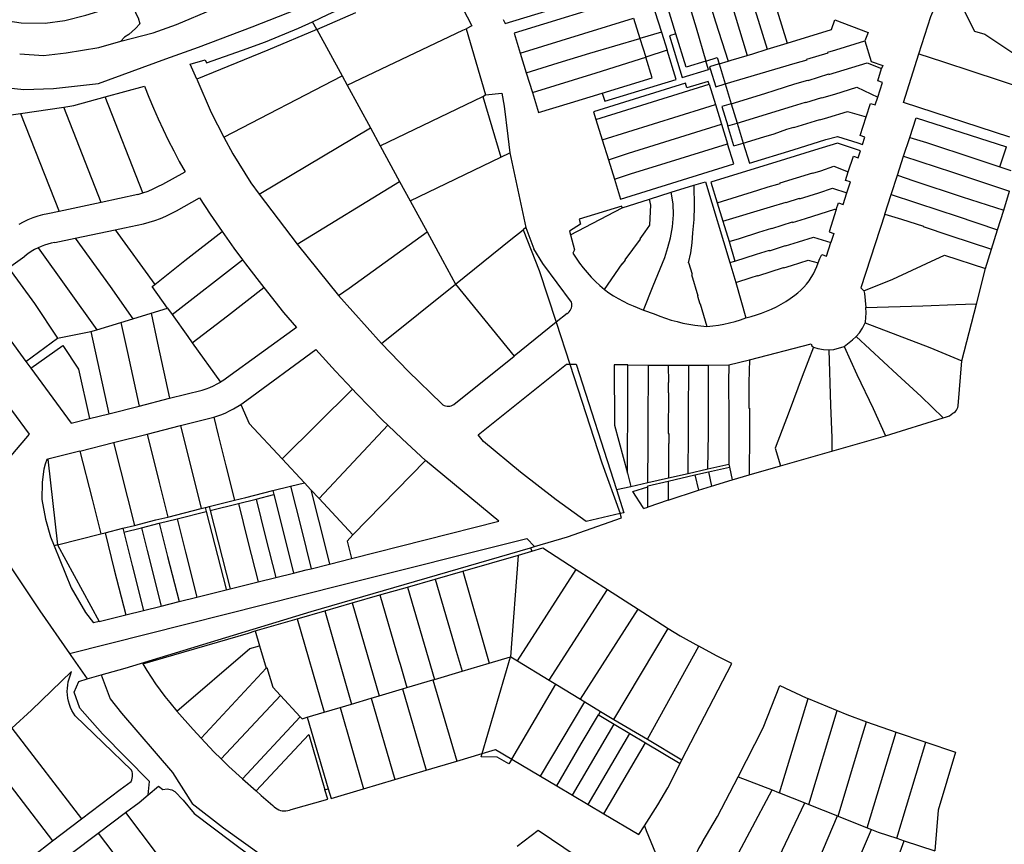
# Model space of a CAD drawing. Header units: inches. Extents: x 210911 to 224988, y 571697 to 586201.
# Tile 272 of 301: x 222153 to 222443, y 584355 to 584598. Entities that reach past the tile are written whole.
import ezdxf

# ---------------------------------------------------------------- set-up
doc = ezdxf.new("R2010")
doc.units = ezdxf.units.IN
doc.header["$MEASUREMENT"] = 0

msp = doc.modelspace()

# ---------------------------------------------------------------- linework, layer by layer
for points in [[(222182.54, 584591.902), (222192.068, 584594.442), (222198.989, 584596.875), (222209.653, 584601.352), (222221.335, 584605.896), (222234.599, 584612.223), (222242.85, 584616.248), (222250.655, 584620.273), (222260.998, 584625.956), (222273.309, 584632.598), (222281.619, 584637.64), (222285.171, 584640.128), (222293.794, 584647.077), (222306.29, 584655.244), (222324.239, 584667.556), (222331.724, 584672.533), (222339.275, 584676.747), (222351.269, 584682.88), (222366.755, 584690.229), (222384.781, 584698.539), (222398.619, 584704.295), (222405.032, 584707.511), (222413.622, 584711.184)], [(222109.15, 584585.37), (222131.71, 584581.28), (222138.43, 584579.82), (222145.55, 584578.53), (222153.91, 584577.66), (222162.64, 584577.97), (222175.9, 584579.48), (222195.81, 584586.7), (222205.47, 584590.12), (222221.3, 584596.16), (222236.86, 584602.29), (222249.69, 584607.91), (222262.09, 584615.37), (222272.92, 584622.138)], [(222274.934, 584618.211), (222286.109, 584596.425), (222284.41, 584595.618)], [(222365.13, 584615.73), (222368.76, 584616.84), (222371.13, 584617.55), (222379.218, 584591.367)], [(222365.13, 584615.73), (222369.67, 584601.27), (222373.27, 584589.54)], [(222359.4, 584613.97), (222363.87, 584599.46), (222367.33, 584587.73)], [(222347.85, 584610.44), (222352.29, 584595.9), (222355.19, 584586.07)], [(222353.61, 584612.2), (222358.08, 584597.69), (222361.78, 584586.03)], [(222346.342, 584594.06), (222341.88, 584608.62)], [(222418.03, 584588.19), (222421.61, 584599.22), (222422.42, 584601.25), (222423.5, 584603.35), (222424.77, 584605.06), (222426.17, 584606.44), (222427.96, 584607.85)], [(222427.96, 584607.85), (222434.44, 584594.93), (222437.52, 584593.96), (222451.34, 584584.8)], [(222018.688, 584581.676), (222022.573, 584584.312), (222029.552, 584588.525), (222033.992, 584591.396), (222039.704, 584594.334), (222045.291, 584596.383), (222050.244, 584597.985), (222055.96, 584599.335), (222064.281, 584601.201), (222072.986, 584602.305), (222089.254, 584603.748), (222098.533, 584604.346), (222106.161, 584604.113), (222116.271, 584603.252), (222124.856, 584602.069), (222132.87, 584600.439), (222140.502, 584599.253), (222146.416, 584598.317), (222153.093, 584597.383), (222160.213, 584597.212), (222165.995, 584597.99), (222172.156, 584599.659), (222177.004, 584601.058)], [(222177.004, 584601.058), (222180.346, 584602.732), (222185.039, 584606.049), (222186.968, 584600.088), (222187.604, 584598.813), (222188.119, 584597.036), (222186.852, 584595.634), (222184.887, 584593.913), (222183.618, 584593.084), (222182.54, 584591.902)], [(222239.064, 584597.666), (222243.599, 584599.782), (222250.129, 584602.78), (222251.455, 584605.332)], [(222295.33, 584598.34), (222295.95, 584597.19), (222320.01, 584604.57), (222319.63, 584605.81)], [(222331.96, 584604.58), (222298.57, 584594.34), (222300.4, 584588.41)], [(222340.176, 584600.702), (222342.087, 584594.573)], [(222240.334, 584595.351), (222251.923, 584600.35)], [(222300.4, 584588.41), (222319.17, 584594.16), (222333.81, 584598.72)], [(222333.81, 584598.72), (222335.7, 584592.7)], [(222379.218, 584591.367), (222392.29, 584595.35), (222393.27, 584598.21), (222403.06, 584594.48), (222402.09, 584591.99)], [(222204.941, 584580.719), (222203.016, 584585.116), (222207.374, 584586.422), (222207.85, 584585.591), (222218.461, 584589.301), (222225.237, 584591.724), (222234.977, 584595.759), (222239.064, 584597.666)], [(222240.334, 584595.351), (222225.963, 584589.288), (222204.941, 584580.719)], [(222240.334, 584595.351), (222239.064, 584597.666)], [(222240.334, 584595.351), (222247.837, 584581.678)], [(222249.318, 584578.978), (222283.454, 584595.164), (222284.41, 584595.618)], [(222284.41, 584595.618), (222290.156, 584576.051)], [(222152.678, 584588.169), (222159.672, 584587.68), (222166.407, 584588.462), (222176, 584590.077), (222182.54, 584591.902)], [(222302.19, 584582.59), (222311.63, 584585.51), (222320.97, 584588.38), (222335.7, 584592.7)], [(222342.087, 584594.573), (222335.7, 584592.7)], [(222335.7, 584592.7), (222337.45, 584587.17)], [(222342.087, 584594.573), (222343.75, 584589.24)], [(222346.342, 584594.06), (222344.428, 584593.469), (222348.193, 584581.185), (222355.924, 584583.57)], [(222355.19, 584586.07), (222349.34, 584584.28), (222346.342, 584594.06)], [(222360.89, 584579.33), (222381.58, 584585.43), (222385.05, 584586.47), (222385.02, 584586.58), (222391.25, 584588.54), (222391.21, 584588.67), (222393.51, 584589.36), (222402.09, 584591.99)], [(222402.09, 584591.99), (222403.95, 584585.95), (222407.39, 584584.78), (222407.03, 584583.86)], [(222324.61, 584576.64), (222325.36, 584574.21), (222346.41, 584580.67), (222343.75, 584589.24)], [(222343.75, 584589.24), (222337.45, 584587.17)], [(222367.33, 584587.73), (222369.02, 584588.24), (222373.27, 584589.54)], [(222373.27, 584589.54), (222379.218, 584591.367)], [(222300.4, 584588.41), (222302.19, 584582.59)], [(222303.98, 584576.82), (222322.77, 584582.58), (222337.45, 584587.17)], [(222324.61, 584576.64), (222339.34, 584581.15), (222337.45, 584587.17)], [(222355.19, 584586.07), (222358.54, 584587.1), (222359.1, 584585.21)], [(222355.924, 584583.57), (222355.19, 584586.07)], [(222361.78, 584586.03), (222362.66, 584586.3), (222367.33, 584587.73)], [(222444.93, 584563.64), (222413.49, 584573.79), (222418.03, 584588.19)], [(222418.03, 584588.19), (222424.98, 584585.93), (222434.01, 584582.96), (222449.26, 584577.93)], [(222356.487, 584583.744), (222355.924, 584583.57)], [(222359.1, 584585.21), (222356.3, 584584.352), (222356.487, 584583.744)], [(222356.487, 584583.744), (222358.102, 584578.507), (222360.89, 584579.33)], [(222359.1, 584585.21), (222361.78, 584586.03)], [(222359.1, 584585.21), (222360.89, 584579.33)], [(222362.68, 584573.47), (222372.59, 584576.47), (222375.66, 584577.43), (222381.46, 584579.31), (222385.31, 584580.46), (222385.34, 584580.35), (222391.47, 584582.27), (222391.51, 584582.14), (222402.77, 584585.52), (222407.03, 584583.86)], [(222405.95, 584575.42), (222407.36, 584579.78), (222405.92, 584580.23), (222407.03, 584583.86)], [(222204.941, 584580.719), (222209.234, 584570.912), (222212.936, 584563.621)], [(222212.936, 584563.621), (222247.837, 584581.678)], [(222247.837, 584581.678), (222249.318, 584578.978)], [(222302.19, 584582.59), (222303.98, 584576.82)], [(222177.942, 584575.476), (222189.564, 584578.693)], [(222189.564, 584578.693), (222190.835, 584575.436), (222192.17, 584572.204), (222193.567, 584568.998), (222195.026, 584565.82), (222196.546, 584562.672), (222198.128, 584559.553), (222199.77, 584556.466), (222201.471, 584553.411)], [(222249.318, 584578.978), (222256.181, 584566.357)], [(222356.16, 584579.2), (222355.9, 584580.03), (222349.61, 584578.18), (222349.19, 584579.52), (222322.05, 584571.09), (222322.76, 584568.78)], [(222322.76, 584568.78), (222356.16, 584579.2)], [(222356.16, 584579.2), (222358.01, 584573.2)], [(222360.89, 584579.33), (222362.68, 584573.47)], [(222364.42, 584567.77), (222380.79, 584572.77), (222384.61, 584573.92), (222384.65, 584573.79), (222389.38, 584575.31), (222389.42, 584575.18), (222393.25, 584576.33), (222399.72, 584578.37), (222405.95, 584575.42)], [(222168.694, 584572.916), (222177.942, 584575.476)], [(222189.044, 584547.133), (222177.942, 584575.476)], [(222259.037, 584561.011), (222289.328, 584575.651)], [(222289.328, 584575.651), (222290.156, 584576.051)], [(222289.328, 584575.651), (222294.702, 584557.732)], [(222290.156, 584576.051), (222294.983, 584576.547)], [(222294.983, 584576.547), (222295.641, 584572.764), (222296.719, 584563.887)], [(222303.98, 584576.82), (222305.82, 584570.88), (222315.25, 584573.78), (222324.61, 584576.64)], [(222402.47, 584569.59), (222403.77, 584573.56), (222405.2, 584573.11), (222405.95, 584575.42)], [(222152.969, 584570.609), (222165.708, 584572.478)], [(222165.708, 584572.478), (222168.694, 584572.916)], [(222176.71, 584544.342), (222165.708, 584572.478)], [(222324.59, 584562.85), (222354.92, 584572.25), (222358.01, 584573.2)], [(222358.01, 584573.2), (222359.78, 584567.43)], [(222362.68, 584573.47), (222359.9, 584572.63), (222361.66, 584566.93)], [(222362.68, 584573.47), (222364.42, 584567.77)], [(222140.312, 584568.81), (222144.683, 584569.394), (222152.969, 584570.609)], [(222152.969, 584570.609), (222164.326, 584541.71)], [(222322.76, 584568.78), (222324.59, 584562.85)], [(222366.23, 584561.84), (222372.29, 584563.66), (222375.39, 584564.56), (222379.09, 584565.93), (222381.12, 584566.54), (222381.16, 584566.42), (222388.83, 584568.81), (222388.87, 584568.68), (222391.17, 584569.37), (222397, 584571.17), (222402.47, 584569.59)], [(222366.23, 584561.84), (222368.03, 584555.94), (222380.94, 584559.87), (222390.62, 584562.87), (222394.04, 584563.83), (222400.03, 584561.96), (222401.46, 584561.49), (222402.15, 584563.63), (222400.72, 584564.1), (222402.47, 584569.59)], [(222415.34, 584563.53), (222417.26, 584569.36), (222443.93, 584560.73)], [(222223.382, 584546.784), (222256.181, 584566.357)], [(222256.181, 584566.357), (222259.037, 584561.011)], [(222326.42, 584556.93), (222332.36, 584558.92), (222359.78, 584567.43)], [(222359.78, 584567.43), (222361.58, 584561.63)], [(222361.66, 584566.93), (222364.42, 584567.77)], [(222363.457, 584561.007), (222361.66, 584566.93)], [(222364.42, 584567.77), (222366.23, 584561.84)], [(222212.936, 584563.621), (222215.632, 584558.676), (222220.894, 584550.119), (222223.382, 584546.784)], [(222296.719, 584563.887), (222297.329, 584558.997)], [(222324.59, 584562.85), (222326.42, 584556.93)], [(222413.56, 584558), (222415.34, 584563.53)], [(222415.34, 584563.53), (222420.28, 584562.01), (222434.58, 584557.33), (222441.94, 584554.85)], [(222259.037, 584561.011), (222264.753, 584550.557)], [(222328.19, 584551.2), (222330.01, 584545.32), (222363.4, 584555.71), (222361.58, 584561.63)], [(222328.19, 584551.2), (222332.95, 584552.77), (222343.46, 584556.03), (222361.58, 584561.63)], [(222397.18, 584553.36), (222398.73, 584557.95), (222400.16, 584557.47), (222400.85, 584559.62), (222394, 584561.82), (222387.25, 584559.75), (222378.71, 584557.1), (222356.64, 584550.36), (222358.5, 584544.27)], [(222363.457, 584561.007), (222366.23, 584561.84)], [(222441.94, 584554.85), (222443.93, 584560.73)], [(222267.92, 584544.84), (222294.702, 584557.732)], [(222294.702, 584557.732), (222297.329, 584558.997)], [(222297.329, 584558.997), (222302.07, 584536.92)], [(222411.75, 584552.39), (222413.56, 584558)], [(222413.56, 584558), (222427.99, 584553.27), (222432.74, 584551.72), (222444.84, 584547.63)], [(222326.42, 584556.93), (222328.19, 584551.2)], [(222358.5, 584544.27), (222370.54, 584547.96), (222373.56, 584548.9), (222376.46, 584549.77), (222377.14, 584549.98), (222377.1, 584550.1), (222386.74, 584553.11), (222386.78, 584552.99), (222389.08, 584553.69), (222392.97, 584555), (222397.18, 584553.36)], [(222441.94, 584554.85), (222445.22, 584553.74)], [(222194.917, 584549.763), (222201.471, 584553.411)], [(222396.83, 584547.15), (222397.87, 584550.38), (222396.44, 584550.84), (222397.18, 584553.36)], [(222409.89, 584546.71), (222411.75, 584552.39)], [(222411.75, 584552.39), (222416.59, 584550.74), (222430.87, 584546), (222443.11, 584542.08)], [(222189.044, 584547.133), (222190.552, 584547.698), (222192.036, 584548.325), (222193.491, 584549.014), (222194.917, 584549.763)], [(222234.546, 584531.987), (222264.753, 584550.557)], [(222264.753, 584550.557), (222267.92, 584544.84)], [(222344.97, 584547.35), (222351.62, 584549.41)], [(222351.62, 584549.41), (222351.71, 584543.15), (222351.68, 584539.34), (222351.27, 584535.38), (222351, 584532.44), (222350.61, 584529.52), (222349.94, 584526.54), (222350.07, 584526.58), (222351.1, 584523.13), (222350.98, 584523.09), (222352.82, 584516.75), (222352.7, 584516.71), (222353.4, 584514.41), (222353.53, 584514.45), (222355.52, 584507.75)], [(222351.62, 584549.41), (222355.04, 584550.45), (222362.3, 584526.61)], [(222360.18, 584538.8), (222374.24, 584543.02), (222378.84, 584544.43), (222378.88, 584544.31), (222382.78, 584545.57), (222382.82, 584545.44), (222388.55, 584547.19), (222392.54, 584548.6), (222396.83, 584547.15)], [(222187.578, 584546.652), (222176.71, 584544.342)], [(222187.578, 584546.652), (222189.044, 584547.133)], [(222198.948, 584541.874), (222205.763, 584545.72), (222208.865, 584540.877), (222212.427, 584535.719)], [(222223.382, 584546.784), (222234.546, 584531.987)], [(222336.74, 584512.57), (222339.64, 584519.73), (222343.07, 584528.08), (222343.98, 584531.03), (222344.76, 584533.88), (222345.3, 584537.16), (222345.67, 584540.7), (222345.53, 584543.9), (222344.97, 584547.35)], [(222338.52, 584545.33), (222344.97, 584547.35)], [(222393.6, 584542.23), (222394.29, 584544.18), (222395.72, 584543.72), (222396.83, 584547.15)], [(222407.99, 584540.9), (222409.89, 584546.71)], [(222409.89, 584546.71), (222424.28, 584541.92), (222429.03, 584540.37), (222441.29, 584536.28)], [(222443.11, 584542.08), (222444.84, 584547.63)], [(222176.71, 584544.342), (222164.326, 584541.71)], [(222267.92, 584544.84), (222272.93, 584535.63)], [(222330.53, 584542.78), (222330.38, 584543.28), (222317.75, 584539.4), (222318.18, 584537.92), (222314.91, 584535.89), (222315.23, 584534.75)], [(222315.23, 584534.75), (222330.53, 584542.78)], [(222325.23, 584518.68), (222330.53, 584526.25), (222330.62, 584526.19), (222331.45, 584527.33), (222331.34, 584527.41), (222335.88, 584533.55), (222335.77, 584533.63), (222337.26, 584535.7), (222338.66, 584537.66), (222338.89, 584541.64), (222338.9, 584543.52), (222338.52, 584545.33)], [(222330.53, 584542.78), (222338.52, 584545.33)], [(222358.5, 584544.27), (222360.18, 584538.8)], [(222160.945, 584540.991), (222159.459, 584540.658), (222157.992, 584540.247), (222156.549, 584539.761), (222155.133, 584539.2), (222153.748, 584538.566), (222152.398, 584537.86)], [(222164.326, 584541.71), (222160.945, 584540.991)], [(222189.228, 584538.003), (222190.911, 584538.476), (222192.573, 584539.019), (222194.21, 584539.632), (222195.82, 584540.313), (222197.401, 584541.061), (222198.948, 584541.874)], [(222362.02, 584532.78), (222365.08, 584533.72), (222370.78, 584535.61), (222374.61, 584536.78), (222374.65, 584536.66), (222380.72, 584538.6), (222380.76, 584538.47), (222384.59, 584539.64), (222393.28, 584542.33), (222393.6, 584542.23)], [(222393.6, 584542.23), (222391.54, 584535.65), (222392.97, 584535.19), (222392.1, 584532.49)], [(222407.99, 584540.9), (222400.94, 584519.15), (222401.83, 584518.23)], [(222407.99, 584540.9), (222412.89, 584539.44), (222419.37, 584537.35), (222419.33, 584537.23), (222427.15, 584534.63), (222439.5, 584530.54)], [(222441.29, 584536.28), (222443.11, 584542.08)], [(222180.851, 584536.217), (222183.602, 584536.803)], [(222183.602, 584536.803), (222189.228, 584538.003)], [(222302.07, 584536.92), (222301.253, 584536.264)], [(222302.07, 584536.92), (222304.452, 584530.664)], [(222360.18, 584538.8), (222362.02, 584532.78)], [(222163.04, 584532.55), (222169.04, 584533.785)], [(222169.04, 584533.785), (222180.851, 584536.217)], [(222169.04, 584533.785), (222179.348, 584519.507), (222186.12, 584509.96)], [(222180.851, 584536.217), (222192.53, 584520.1)], [(222192.53, 584520.1), (222201.376, 584527.181), (222212.427, 584535.719)], [(222212.427, 584535.719), (222215.858, 584530.874), (222218.466, 584527.404)], [(222246.81, 584516.88), (222249.873, 584519.079), (222272.93, 584535.63)], [(222272.93, 584535.63), (222277.46, 584527.336), (222281.32, 584520.27)], [(222281.32, 584520.27), (222297.65, 584533.374), (222301.253, 584536.264)], [(222301.253, 584536.264), (222306, 584524.3), (222310.994, 584508.966)], [(222315.23, 584534.75), (222316.46, 584530.31), (222315.9, 584529.35)], [(222363.78, 584527.03), (222370.11, 584529.04), (222373.96, 584530.21), (222373.99, 584530.1), (222378.67, 584531.63), (222378.71, 584531.5), (222382.53, 584532.67), (222386.91, 584534.08), (222392.1, 584532.49)], [(222439.5, 584530.54), (222441.29, 584536.28)], [(222158.088, 584530.954), (222157.056, 584530.433), (222156.055, 584529.854), (222155.089, 584529.219), (222154.16, 584528.53)], [(222163.04, 584532.55), (222162.019, 584532.333), (222161.011, 584532.065), (222160.018, 584531.745), (222159.043, 584531.374), (222158.088, 584530.954)], [(222158.088, 584530.954), (222175.41, 584506.77)], [(222234.546, 584531.987), (222246.81, 584516.88)], [(222362.02, 584532.78), (222363.78, 584527.03)], [(222388.32, 584526.56), (222388.845, 584527.775), (222389.39, 584528.98), (222390.83, 584528.52), (222392.1, 584532.49)], [(222149.379, 584525.047), (222154.16, 584528.53)], [(222315.546, 584514.901), (222307.026, 584526.301), (222304.452, 584530.664)], [(222315.9, 584529.35), (222316.873, 584527.86), (222317.904, 584526.411), (222318.993, 584525.003), (222320.137, 584523.641), (222321.335, 584522.325), (222322.584, 584521.058), (222323.883, 584519.843), (222325.23, 584518.68)], [(222401.83, 584518.23), (222410.33, 584521.69), (222420.31, 584526.32), (222425.66, 584528.82), (222437.72, 584524.85)], [(222437.72, 584524.85), (222439.5, 584530.54)], [(222149.379, 584525.047), (222157.006, 584514.566), (222163.85, 584504.26)], [(222197.643, 584511.223), (222218.466, 584527.404)], [(222218.466, 584527.404), (222219.335, 584526.249), (222223.404, 584521.037)], [(222362.3, 584526.61), (222363.78, 584527.03)], [(222362.3, 584526.61), (222363.99, 584520.74)], [(222363.99, 584520.74), (222368.53, 584522.15), (222368.52, 584522.19), (222370.47, 584522.78), (222370.5, 584522.67), (222378.14, 584525.13), (222378.18, 584525), (222380.48, 584525.71), (222385.4, 584527.34), (222388.32, 584526.56)], [(222381.41, 584516.93), (222382.36, 584517.672), (222383.26, 584518.473), (222384.109, 584519.329), (222384.901, 584520.237), (222385.634, 584521.193), (222386.305, 584522.194), (222386.912, 584523.235), (222387.451, 584524.313), (222387.921, 584525.423), (222388.32, 584526.56)], [(222435.03, 584514.3), (222437.72, 584524.85)], [(222196.26, 584513.14), (222191.74, 584519.51), (222192.53, 584520.1)], [(222203.63, 584502.925), (222214.027, 584510.911), (222224.731, 584519.245)], [(222224.731, 584519.245), (222230.52, 584511.87), (222234.39, 584507.44), (222213.75, 584492.47), (222212.881, 584491.887), (222211.988, 584491.341)], [(222223.404, 584521.037), (222224.731, 584519.245)], [(222259.44, 584502.75), (222281.32, 584520.27)], [(222281.32, 584520.27), (222298.595, 584499.017)], [(222363.99, 584520.74), (222367.01, 584510.3)], [(222139.5, 584517.85), (222154.492, 584497.376)], [(222246.81, 584516.88), (222259.44, 584502.75)], [(222325.23, 584518.68), (222326.564, 584517.715), (222327.937, 584516.808), (222329.348, 584515.961), (222330.794, 584515.174), (222332.272, 584514.45), (222333.78, 584513.79)], [(222367.01, 584510.3), (222368.561, 584510.681), (222370.094, 584511.128), (222371.607, 584511.639), (222373.097, 584512.214), (222374.562, 584512.851), (222375.998, 584513.549), (222377.403, 584514.308), (222378.776, 584515.125), (222380.112, 584516), (222381.41, 584516.93)], [(222401.83, 584518.23), (222402.01, 584517.47), (222402.36, 584513.3)], [(222314.215, 584511.551), (222314.571, 584511.794), (222314.888, 584512.088), (222315.157, 584512.425), (222315.374, 584512.798), (222315.533, 584513.199), (222315.632, 584513.619), (222315.667, 584514.049), (222315.638, 584514.479), (222315.546, 584514.901)], [(222333.78, 584513.79), (222336.74, 584512.57)], [(222402.36, 584513.3), (222419.26, 584513.86), (222428.95, 584514.23), (222434.71, 584514.39), (222435.03, 584514.3)], [(222430.75, 584497.57), (222435.03, 584514.3)], [(222186.12, 584509.96), (222191.451, 584511.632)], [(222191.451, 584511.632), (222196.26, 584513.14)], [(222191.451, 584511.632), (222193.376, 584502.851), (222196.934, 584486.534)], [(222196.26, 584513.14), (222197.643, 584511.223)], [(222197.643, 584511.223), (222202.307, 584504.758), (222203.63, 584502.925)], [(222314.215, 584511.551), (222310.994, 584508.966)], [(222336.74, 584512.57), (222339.92, 584511.45)], [(222339.92, 584511.45), (222341.581, 584510.782), (222343.265, 584510.177), (222344.971, 584509.635), (222346.695, 584509.158), (222348.437, 584508.745), (222350.192, 584508.397), (222351.96, 584508.115), (222353.737, 584507.899), (222355.52, 584507.75)], [(222402.23, 584508.8), (222402.31, 584508.98), (222402.47, 584511.75), (222402.36, 584513.3)], [(222175.41, 584506.77), (222182.58, 584508.93)], [(222182.58, 584508.93), (222186.12, 584509.96)], [(222182.58, 584508.93), (222184.487, 584500.082), (222187.901, 584484.246)], [(222310.994, 584508.966), (222298.595, 584499.017)], [(222310.994, 584508.966), (222315.005, 584496.653)], [(222355.52, 584507.75), (222357.202, 584507.896), (222358.875, 584508.116), (222360.537, 584508.409), (222362.185, 584508.775), (222363.815, 584509.213), (222365.424, 584509.721), (222367.01, 584510.3)], [(222399.56, 584504.81), (222400.55, 584505.86), (222401.45, 584507.21), (222402.23, 584508.8)], [(222402.23, 584508.8), (222421.24, 584501.52), (222430.75, 584497.57)], [(222163.85, 584504.26), (222173.68, 584506.22)], [(222173.68, 584506.22), (222175.41, 584506.77)], [(222173.68, 584506.22), (222178.958, 584481.98)], [(222395.97, 584501.84), (222398.5, 584503.81), (222399.56, 584504.81)], [(222399.56, 584504.81), (222411.6, 584493.58), (222418.71, 584487.1), (222425.27, 584480.79)], [(222154.492, 584497.376), (222163.85, 584504.26)], [(222155.947, 584495.389), (222165.39, 584502.11), (222170.002, 584495.167), (222173.247, 584480.533)], [(222203.63, 584502.925), (222211.988, 584491.341)], [(222259.44, 584502.75), (222267.289, 584494.513)], [(222368.02, 584497.91), (222386.27, 584502.61), (222386.51, 584502.03), (222386.93, 584501.63)], [(222391.45, 584500.89), (222393, 584500.98), (222395.97, 584501.84)], [(222395.97, 584501.84), (222399.77, 584493.53), (222404.52, 584483.54), (222408.25, 584475.47)], [(222219.689, 584485.958), (222240.12, 584500.933), (222245.907, 584494.535), (222250.856, 584489.255)], [(222280.826, 584484.723), (222298.595, 584499.017)], [(222386.93, 584501.63), (222383.57, 584492.99), (222379.74, 584482.6), (222375.67, 584471.83), (222377.21, 584466.63)], [(222386.93, 584501.63), (222388.28, 584501.23), (222389.94, 584500.9), (222391.45, 584500.89)], [(222391.45, 584500.89), (222392.01, 584484.51), (222392.37, 584474.92), (222392.41, 584470.96)], [(222154.492, 584497.376), (222155.947, 584495.389)], [(222329.855, 584452.497), (222319.864, 584450.181), (222311.02, 584456.567), (222300.468, 584464.726), (222289.558, 584473.824), (222287.984, 584475.796), (222314.033, 584496.661), (222315.005, 584496.653)], [(222315.005, 584496.653), (222324.5, 584467.5), (222329.855, 584452.497)], [(222315.005, 584496.653), (222316.874, 584496.638), (222328.809, 584459.583)], [(222332.12, 584496.39), (222328.13, 584496.42), (222328.18, 584478.57), (222332.03, 584464.45)], [(222332.03, 584464.45), (222332.12, 584488.23), (222332.12, 584496.39)], [(222332.12, 584496.39), (222338.29, 584496.35)], [(222338.09, 584461.7), (222338.15, 584473.21), (222338.16, 584478.21), (222338.29, 584496.35)], [(222338.29, 584496.35), (222344.03, 584496.31), (222344.1, 584496.31)], [(222344.1, 584496.31), (222344.12, 584491.17), (222344.05, 584491.17), (222344.06, 584488.17), (222344.19, 584488.17), (222344.11, 584476.19), (222344.24, 584476.19), (222344.23, 584473.19), (222344.16, 584473.19), (222344.13, 584463.07)], [(222344.1, 584496.31), (222350.13, 584496.34)], [(222349.96, 584464.39), (222350.06, 584476.18), (222350.04, 584481.19), (222350.13, 584496.34)], [(222350.13, 584496.34), (222355.98, 584496.36)], [(222355.74, 584465.71), (222355.99, 584476.17), (222355.98, 584496.36)], [(222355.98, 584496.36), (222361.95, 584496.39)], [(222361.95, 584496.39), (222361.9, 584491.2), (222361.93, 584481.16), (222361.94, 584467.12)], [(222361.95, 584496.39), (222368.02, 584497.91)], [(222368.02, 584497.91), (222367.84, 584491.21), (222367.91, 584483.66), (222368.04, 584483.66), (222368.02, 584476.14), (222367.97, 584463.92)], [(222429.64, 584484.28), (222430.75, 584497.57)], [(222155.947, 584495.389), (222167.83, 584479.16), (222173.247, 584480.533)], [(222267.289, 584494.513), (222277.259, 584484.917)], [(222206.55, 584488.97), (222207.68, 584489.341), (222208.791, 584489.765), (222209.881, 584490.24), (222210.947, 584490.766), (222211.988, 584491.341)], [(222196.934, 584486.534), (222206.55, 584488.97)], [(222230.11, 584468.696), (222250.856, 584489.255)], [(222250.856, 584489.255), (222252.062, 584487.969), (222259.787, 584480.119), (222261.335, 584478.625)], [(222187.901, 584484.246), (222196.934, 584486.534)], [(222215.75, 584483.42), (222217.97, 584484.75)], [(222217.97, 584484.75), (222219.689, 584485.958)], [(222217.97, 584484.75), (222220.41, 584479.14), (222230.11, 584468.696)], [(222277.259, 584484.917), (222277.6, 584484.66), (222277.976, 584484.455), (222278.377, 584484.308), (222278.796, 584484.223), (222279.223, 584484.199), (222279.648, 584484.239), (222280.063, 584484.342), (222280.459, 584484.504), (222280.826, 584484.723)], [(222138.573, 584455.998), (222155.59, 584475.94), (222150.36, 584483.062)], [(222173.247, 584480.533), (222178.958, 584481.98)], [(222178.958, 584481.98), (222187.901, 584484.246)], [(222209.94, 584480.99), (222211.15, 584481.352), (222212.339, 584481.778), (222213.504, 584482.265), (222214.642, 584482.813), (222215.75, 584483.42)], [(222425.27, 584480.79), (222425.885, 584480.935), (222426.48, 584481.144), (222427.051, 584481.415), (222427.589, 584481.745), (222428.09, 584482.13)], [(222428.09, 584482.13), (222428.484, 584482.366), (222428.834, 584482.663), (222429.132, 584483.013), (222429.369, 584483.406), (222429.54, 584483.832), (222429.64, 584484.28)], [(222200.121, 584478.489), (222209.94, 584480.99)], [(222209.94, 584480.99), (222211.298, 584475.658), (222213.567, 584466.597), (222216.08, 584456.465)], [(222241.043, 584456.925), (222261.335, 584478.625)], [(222261.335, 584478.625), (222265.565, 584474.546)], [(222408.25, 584475.47), (222425.27, 584480.79)], [(222180.352, 584473.479), (222190.259, 584475.977)], [(222190.259, 584475.977), (222190.27, 584475.98), (222200.121, 584478.489)], [(222190.259, 584475.977), (222193.8, 584461.66), (222196.361, 584451.51)], [(222200.121, 584478.489), (222206.261, 584454.009)], [(222170.44, 584470.98), (222180.352, 584473.479)], [(222180.352, 584473.479), (222186.527, 584449.029)], [(222265.565, 584474.546), (222272.43, 584468.18)], [(222392.41, 584470.96), (222408.25, 584475.47)], [(222170.44, 584470.98), (222161.007, 584468.581)], [(222170.44, 584470.98), (222174.032, 584456.728), (222176.617, 584446.527)], [(222377.21, 584466.63), (222392.41, 584470.96)], [(222160.733, 584468.511), (222160.239, 584467.105), (222159.857, 584465.599), (222159.308, 584461.78), (222159.25, 584456.699), (222160.318, 584450.874), (222161.786, 584445.656), (222162.834, 584443.049)], [(222161.007, 584468.581), (222160.733, 584468.511)], [(222161.007, 584468.581), (222163.83, 584443.3)], [(222230.11, 584468.696), (222236.69, 584461.61)], [(222250.61, 584439.27), (222294.1, 584450.26), (222272.43, 584468.18)], [(222251.01, 584446.2), (222272.43, 584468.18)], [(222355.74, 584465.71), (222361.94, 584467.12)], [(222361.94, 584467.12), (222362.13, 584466.24)], [(222332.03, 584464.45), (222333.09, 584460.56)], [(222344.13, 584463.07), (222349.96, 584464.39)], [(222349.96, 584464.39), (222355.74, 584465.71)], [(222351.96, 584463.91), (222355.942, 584464.822)], [(222355.942, 584464.822), (222362.13, 584466.24)], [(222355.942, 584464.822), (222356.897, 584460.639)], [(222362.13, 584466.24), (222362.96, 584462.46)], [(222367.97, 584463.92), (222377.21, 584466.63)], [(222232.628, 584460.589), (222236.69, 584461.61)], [(222236.69, 584461.61), (222238.612, 584459.542)], [(222333.09, 584460.56), (222338.09, 584461.7)], [(222338.085, 584460.714), (222344.06, 584462.09)], [(222338.09, 584461.7), (222344.13, 584463.07)], [(222344.06, 584462.09), (222351.96, 584463.91)], [(222344.06, 584462.09), (222344.11, 584456.49)], [(222351.96, 584463.91), (222352.97, 584459.46)], [(222356.897, 584460.639), (222362.96, 584462.46)], [(222362.96, 584462.46), (222367.97, 584463.92)], [(222216.08, 584456.465), (222219.394, 584457.292), (222227.416, 584459.295)], [(222227.416, 584459.295), (222232.628, 584460.589)], [(222227.416, 584459.295), (222227.71, 584458.11)], [(222232.628, 584460.589), (222235.739, 584448.231), (222238.737, 584436.248)], [(222238.612, 584459.542), (222243.09, 584441.63), (222244.095, 584437.612)], [(222238.612, 584459.542), (222241.043, 584456.925)], [(222328.809, 584459.583), (222333.09, 584460.56)], [(222328.809, 584459.583), (222331.006, 584452.764), (222329.855, 584452.497)], [(222333.629, 584459.073), (222338.083, 584460.391)], [(222336.804, 584454.041), (222336.677, 584454.362), (222333.629, 584459.073)], [(222338.052, 584454.459), (222338.083, 584460.391)], [(222338.083, 584460.391), (222338.085, 584460.714)], [(222344.11, 584456.49), (222352.97, 584459.46)], [(222352.97, 584459.46), (222356.897, 584460.639)], [(222208.596, 584454.596), (222216.08, 584456.465)], [(222208.898, 584453.415), (222217.217, 584455.491)], [(222217.217, 584455.491), (222222.449, 584456.797)], [(222217.217, 584455.491), (222219.999, 584444.244), (222223.072, 584432.349)], [(222222.449, 584456.797), (222227.71, 584458.11)], [(222222.449, 584456.797), (222225.267, 584445.579), (222228.293, 584433.645)], [(222227.71, 584458.11), (222229.734, 584449.954), (222233.517, 584434.943)], [(222241.043, 584456.925), (222251.01, 584446.2)], [(222344.11, 584456.49), (222338.052, 584454.459)], [(222196.361, 584451.51), (222206.261, 584454.009)], [(222199.133, 584450.977), (222207.724, 584453.121)], [(222206.261, 584454.009), (222207.422, 584454.302)], [(222207.422, 584454.302), (222208.05, 584454.46)], [(222207.422, 584454.302), (222207.724, 584453.121)], [(222207.724, 584453.121), (222213.59, 584430.176), (222213.574, 584429.989)], [(222208.05, 584454.46), (222208.596, 584454.596)], [(222208.596, 584454.596), (222208.898, 584453.415)], [(222208.898, 584453.415), (222214.808, 584430.296)], [(222304.653, 584442.817), (222314.36, 584445.66), (222330.3, 584451.25), (222329.855, 584452.497)], [(222336.804, 584454.041), (222338.052, 584454.459)], [(222139.194, 584452.366), (222140.85, 584450.2), (222149.02, 584438.31), (222158.63, 584423.8), (222167.393, 584411.232)], [(222186.527, 584449.029), (222192.878, 584450.631), (222196.361, 584451.51)], [(222188.64, 584448.358), (222193.89, 584449.67)], [(222193.89, 584449.67), (222199.133, 584450.977)], [(222193.89, 584449.67), (222196.327, 584439.849), (222199.717, 584426.548)], [(222199.133, 584450.977), (222201.593, 584441.172), (222204.995, 584427.859)], [(222176.617, 584446.527), (222177.891, 584446.849)], [(222177.891, 584446.849), (222183.121, 584448.169)], [(222177.891, 584446.849), (222180.58, 584435.889), (222183.994, 584422.643)], [(222183.121, 584448.169), (222186.527, 584449.029)], [(222183.121, 584448.169), (222183.4, 584447.05)], [(222183.4, 584447.05), (222188.64, 584448.358)], [(222183.4, 584447.05), (222185.855, 584437.216), (222189.267, 584423.953)], [(222188.64, 584448.358), (222190.314, 584441.581), (222194.426, 584425.234)], [(222163.83, 584443.3), (222176.617, 584446.527)], [(222167.393, 584411.232), (222247.74, 584431.45), (222302.34, 584445.12), (222304.653, 584442.817)], [(222251.01, 584446.2), (222249.3, 584444.39), (222250.61, 584439.27)], [(222163.83, 584443.3), (222162.834, 584443.049)], [(222162.834, 584443.049), (222164.527, 584438.839), (222167.857, 584430.574), (222172.121, 584423.337), (222174.506, 584420.286)], [(222163.83, 584443.3), (222176.09, 584420.68)], [(222176.76, 584404.91), (222183.82, 584406.92), (222238.74, 584423.58), (222303.4, 584442.45)], [(222299.872, 584440.289), (222303.819, 584441.429)], [(222303.4, 584442.45), (222304.653, 584442.817)], [(222303.4, 584442.45), (222303.819, 584441.429)], [(222303.819, 584441.429), (222307.08, 584442.37), (222316.945, 584435.981)], [(222244.095, 584437.612), (222250.61, 584439.27)], [(222283.501, 584435.564), (222299.872, 584440.289)], [(222297.62, 584410.28), (222299.86, 584440.13), (222299.872, 584440.289)], [(222233.517, 584434.943), (222237.25, 584435.87), (222238.737, 584436.248)], [(222238.737, 584436.248), (222244.095, 584437.612)], [(222275.315, 584433.201), (222283.501, 584435.564)], [(222283.501, 584435.564), (222291.26, 584408.388)], [(222299.598, 584409.074), (222316.945, 584435.981)], [(222316.945, 584435.981), (222326.144, 584430.099)], [(222214.808, 584430.296), (222223.072, 584432.349)], [(222223.072, 584432.349), (222228.293, 584433.645)], [(222228.293, 584433.645), (222233.517, 584434.943)], [(222267.139, 584430.841), (222275.315, 584433.201)], [(222275.315, 584433.201), (222280.892, 584413.964), (222281.498, 584411.953), (222283.222, 584405.996)], [(222204.995, 584427.859), (222213.574, 584429.989)], [(222213.574, 584429.989), (222214.808, 584430.296)], [(222259.013, 584428.496), (222267.139, 584430.841)], [(222267.139, 584430.841), (222275.121, 584403.586)], [(222308.94, 584403.38), (222315.341, 584413.321), (222326.144, 584430.099)], [(222326.144, 584430.099), (222335.228, 584424.291)], [(222194.426, 584425.234), (222199.717, 584426.548)], [(222199.717, 584426.548), (222204.995, 584427.859)], [(222250.85, 584426.14), (222259.013, 584428.496)], [(222259.013, 584428.496), (222264.59, 584409.246), (222264.942, 584408.098), (222266.953, 584401.156)], [(222183.994, 584422.643), (222189.267, 584423.953)], [(222189.267, 584423.953), (222194.426, 584425.234)], [(222234.612, 584421.453), (222242.778, 584423.81)], [(222242.778, 584423.81), (222250.85, 584426.14)], [(222242.778, 584423.81), (222250.631, 584396.299)], [(222250.85, 584426.14), (222258.814, 584398.734)], [(222318.199, 584397.737), (222335.228, 584424.291)], [(222335.228, 584424.291), (222340.75, 584420.76), (222344.084, 584418.651)], [(222176.09, 584420.68), (222174.506, 584420.286)], [(222176.09, 584420.68), (222183.994, 584422.643)], [(222222.2, 584417.87), (222234.612, 584421.453)], [(222234.612, 584421.453), (222242.509, 584393.883)], [(222188.984, 584408.164), (222220.224, 584417.211), (222222.2, 584417.87)], [(222222.2, 584417.87), (222223.485, 584413.5)], [(222328.042, 584391.794), (222344.084, 584418.651)], [(222344.084, 584418.651), (222347.61, 584416.42), (222353.137, 584413.37)], [(222199.04, 584394.18), (222220.61, 584412.67)], [(222220.61, 584412.67), (222223.485, 584413.5)], [(222223.485, 584413.5), (222225.438, 584406.86)], [(222337.947, 584385.899), (222353.137, 584413.37)], [(222348.11, 584379.85), (222362.81, 584408.32), (222358.34, 584410.5), (222353.137, 584413.37)], [(222167.393, 584411.232), (222167.82, 584410.62), (222172.62, 584403.73)], [(222289.149, 584381.708), (222297.485, 584410.24)], [(222291.26, 584408.388), (222297.485, 584410.24)], [(222297.485, 584410.24), (222297.62, 584410.28)], [(222297.62, 584410.28), (222299.598, 584409.074)], [(222299.598, 584409.074), (222308.94, 584403.38)], [(222188.984, 584408.164), (222190.192, 584406.176), (222191.451, 584404.22), (222192.762, 584402.298), (222194.122, 584400.411), (222195.531, 584398.56), (222196.988, 584396.747)], [(222206.206, 584386.268), (222225.438, 584406.86)], [(222225.438, 584406.86), (222225.664, 584407.102), (222227.388, 584401.271), (222229.644, 584398.841)], [(222275.121, 584403.586), (222283.222, 584405.996)], [(222283.222, 584405.996), (222291.26, 584408.388)], [(222150.396, 584389.155), (222156.128, 584394.507), (222167.959, 584405.875)], [(222169.06, 584392.816), (222168.533, 584393.616), (222168.069, 584394.454), (222167.67, 584395.326), (222167.338, 584396.225), (222167.077, 584397.146), (222166.886, 584398.085), (222166.767, 584399.036), (222166.722, 584399.993), (222166.749, 584400.951), (222166.85, 584401.904), (222167.023, 584402.846), (222167.268, 584403.773), (222167.582, 584404.678)], [(222167.582, 584404.678), (222167.959, 584405.875)], [(222190.64, 584369.55), (222190.97, 584373.45), (222177.14, 584387.55), (222170.45, 584395.1), (222168.78, 584399.83), (222170.09, 584403), (222172.62, 584403.73)], [(222172.62, 584403.73), (222176.76, 584404.91)], [(222176.76, 584404.91), (222179.43, 584397.86), (222182.68, 584393.63), (222197.77, 584376.11), (222203.61, 584366.92), (222212.85, 584359.73), (222230.57, 584347.08)], [(222266.953, 584401.156), (222274.639, 584403.442)], [(222274.639, 584403.442), (222275.121, 584403.586)], [(222274.639, 584403.442), (222281.72, 584379.49)], [(222308.94, 584403.38), (222310.945, 584402.158)], [(222258.814, 584398.734), (222265.687, 584400.779)], [(222265.687, 584400.779), (222266.953, 584401.156)], [(222265.687, 584400.779), (222272.617, 584376.772)], [(222297.897, 584380.056), (222310.945, 584402.158)], [(222310.945, 584402.158), (222318.199, 584397.737)], [(222364.75, 584374.84), (222372.14, 584389.31), (222377.05, 584401.75), (222384.82, 584398.14), (222385.375, 584397.913)], [(222212.159, 584380.101), (222229.644, 584398.841)], [(222229.644, 584398.841), (222235.466, 584392.571)], [(222250.631, 584396.299), (222256.424, 584398.023)], [(222256.424, 584398.023), (222258.814, 584398.734)], [(222256.424, 584398.023), (222263.416, 584374.024)], [(222318.199, 584397.737), (222319.504, 584396.941)], [(222376.955, 584370.077), (222385.375, 584397.913)], [(222385.375, 584397.913), (222393.962, 584394.398)], [(222196.988, 584396.747), (222199.04, 584394.18)], [(222242.509, 584393.883), (222247.232, 584395.288)], [(222247.232, 584395.288), (222250.631, 584396.299)], [(222247.232, 584395.288), (222254.173, 584371.264)], [(222306.402, 584375.014), (222319.504, 584396.941)], [(222319.504, 584396.941), (222324.093, 584394.144)], [(222385.545, 584366.665), (222393.962, 584394.398)], [(222393.962, 584394.398), (222396.79, 584393.24), (222402.58, 584391.06)], [(222185.709, 584376.814), (222177.359, 584384.816), (222169.06, 584392.816)], [(222199.04, 584394.18), (222203.84, 584388.78), (222206.206, 584386.268)], [(222218.436, 584374.26), (222235.466, 584392.571)], [(222235.466, 584392.571), (222236.036, 584391.957), (222237.56, 584392.41)], [(222237.56, 584392.41), (222242.509, 584393.883)], [(222237.56, 584392.41), (222243.738, 584371.279)], [(222311.2, 584372.17), (222318.431, 584384.551), (222323.483, 584393.111)], [(222323.483, 584393.111), (222323.564, 584393.248), (222324.093, 584394.144)], [(222323.483, 584393.111), (222323.665, 584393.003), (222328.086, 584390.372)], [(222324.093, 584394.144), (222328.042, 584391.794)], [(222328.042, 584391.794), (222337.947, 584385.899)], [(222150.396, 584389.155), (222170.973, 584362.469)], [(222315.833, 584369.424), (222328.086, 584390.372)], [(222328.086, 584390.372), (222332.717, 584387.615)], [(222394.185, 584363.233), (222401.15, 584386.236), (222402.58, 584391.06)], [(222402.58, 584391.06), (222411.371, 584388.057)], [(222206.206, 584386.268), (222210, 584382.24), (222212.159, 584380.101)], [(222222.426, 584370.677), (222237.993, 584387.368), (222242.781, 584370.993)], [(222320.457, 584366.683), (222332.717, 584387.615)], [(222332.717, 584387.615), (222337.415, 584384.819)], [(222337.947, 584385.899), (222348.11, 584379.85)], [(222402.794, 584359.813), (222411.371, 584388.057)], [(222411.371, 584388.057), (222420.114, 584385.071)], [(222289.149, 584381.708), (222293.113, 584382.892), (222297.897, 584380.056)], [(222325.09, 584363.938), (222337.415, 584384.819)], [(222337.415, 584384.819), (222347.572, 584378.774)], [(222411.537, 584356.7), (222420.114, 584385.071)], [(222420.114, 584385.071), (222428.9, 584382.07), (222423.77, 584365.04), (222422.72, 584352.99)], [(222142.367, 584381.872), (222162.369, 584355.93)], [(222212.159, 584380.101), (222214.36, 584377.92), (222218.436, 584374.26)], [(222281.72, 584379.49), (222289.149, 584381.708)], [(222297.897, 584380.056), (222297.051, 584378.623), (222293.633, 584380.68), (222288.866, 584380.741), (222289.149, 584381.708)], [(222297.897, 584380.056), (222306.402, 584375.014)], [(222347.572, 584378.774), (222348.11, 584379.85)], [(222272.617, 584376.772), (222281.72, 584379.49)], [(222337.044, 584360.346), (222340.98, 584366.53), (222344, 584371.63), (222347.572, 584378.774)], [(222185.547, 584373.488), (222185.76, 584373.933), (222185.912, 584374.401), (222186, 584374.886), (222186.024, 584375.378), (222185.983, 584375.869), (222185.877, 584376.351), (222185.709, 584376.814)], [(222218.436, 584374.26), (222222.426, 584370.677)], [(222254.173, 584371.264), (222263.416, 584374.024)], [(222263.416, 584374.024), (222272.617, 584376.772)], [(222306.402, 584375.014), (222311.2, 584372.17)], [(222354.09, 584355.43), (222358.59, 584363.1), (222364.75, 584374.84)], [(222364.75, 584374.84), (222374.731, 584370.946)], [(222170.973, 584362.469), (222182.364, 584371.064), (222185.547, 584373.488)], [(222190.64, 584369.55), (222193.626, 584372.029), (222194.902, 584371.061), (222196.212, 584371.279), (222197.605, 584370.985), (222198.517, 584370.479), (222200.887, 584367.988), (222204.211, 584363.994), (222215.343, 584355.544), (222226.258, 584347.44), (222206.866, 584333.863)], [(222242.781, 584370.993), (222243.738, 584371.279)], [(222243.738, 584371.279), (222244.58, 584368.4), (222254.173, 584371.264)], [(222311.2, 584372.17), (222315.833, 584369.424)], [(222183.903, 584364.277), (222187.93, 584367.3), (222190.64, 584369.55)], [(222222.426, 584370.677), (222223.96, 584369.3), (222227.44, 584366.413)], [(222232.827, 584365.217), (222243.588, 584368.234), (222242.781, 584370.993)], [(222315.833, 584369.424), (222320.457, 584366.683)], [(222361.599, 584346.187), (222374.731, 584370.946)], [(222374.731, 584370.946), (222376.67, 584370.19), (222376.955, 584370.077)], [(222376.955, 584370.077), (222384.4, 584367.12)], [(222227.44, 584366.413), (222227.801, 584366.007), (222228.209, 584365.649), (222228.66, 584365.345), (222229.144, 584365.099), (222229.656, 584364.916), (222230.186, 584364.798), (222230.727, 584364.748), (222231.27, 584364.765), (222231.807, 584364.85), (222232.328, 584365.002), (222232.827, 584365.217)], [(222320.457, 584366.683), (222325.09, 584363.938)], [(222372.102, 584341.259), (222384.4, 584367.12)], [(222384.4, 584367.12), (222385.545, 584366.665)], [(222385.545, 584366.665), (222393.988, 584363.311)], [(222162.369, 584355.93), (222167.647, 584359.959), (222170.973, 584362.469)], [(222175.86, 584358.239), (222183.903, 584364.277)], [(222183.903, 584364.277), (222206.866, 584333.863)], [(222325.09, 584363.938), (222335.43, 584357.81), (222337.044, 584360.346)], [(222382.724, 584336.619), (222393.988, 584363.311)], [(222393.988, 584363.311), (222394.185, 584363.233)], [(222394.185, 584363.233), (222402.794, 584359.813)], [(222337.044, 584360.346), (222337.6, 584358.99), (222343.607, 584344.471)], [(222402.794, 584359.813), (222404.071, 584359.306)], [(222167.869, 584352.239), (222175.86, 584358.239)], [(222175.86, 584358.239), (222198.623, 584328.092)], [(222299.48, 584354.403), (222305.7, 584359.07), (222324.81, 584346.17), (222324.58, 584342.63), (222320.98, 584339.65), (222313.892, 584334.583)], [(222392.86, 584333.08), (222404.071, 584359.306)], [(222404.071, 584359.306), (222406.05, 584358.52), (222411.537, 584356.7)], [(222411.537, 584356.7), (222413.7, 584355.982)], [(222153.781, 584349.391), (222156.514, 584351.461), (222162.369, 584355.93)], [(222354.09, 584355.43), (222353.568, 584354.663), (222353.101, 584353.862), (222352.691, 584353.03), (222352.34, 584352.171), (222352.05, 584351.29)], [(222403.839, 584328.829), (222413.7, 584355.982)], [(222413.7, 584355.982), (222422.72, 584352.99)]]:
    msp.add_lwpolyline(points)

doc.saveas('drawing.dxf')
